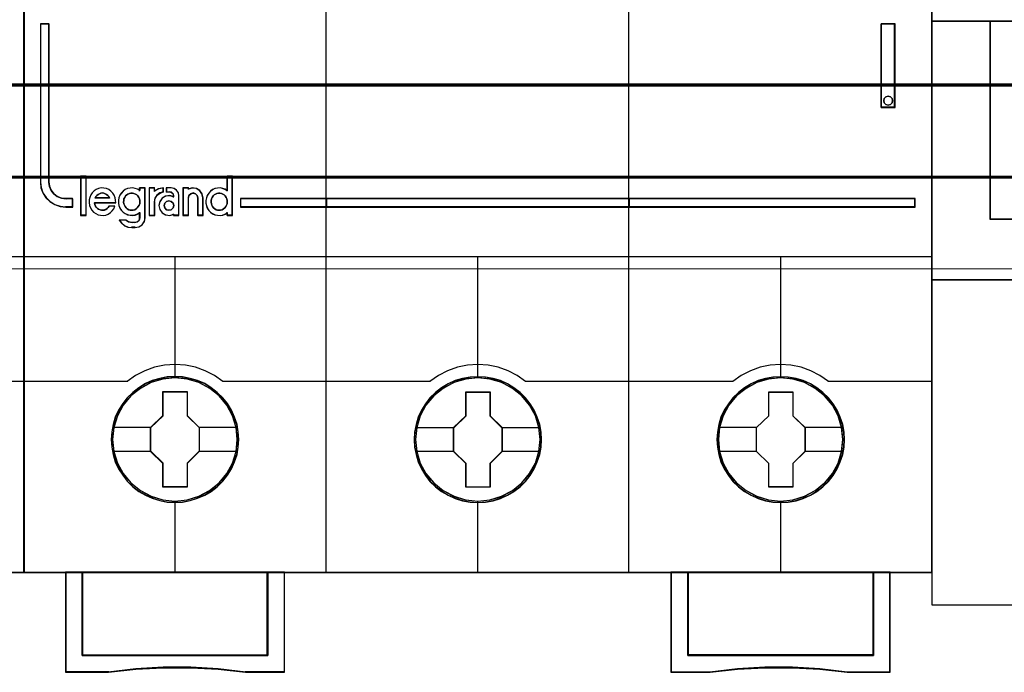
# Model space of a CAD drawing. Header units: millimetres. Extents: x -1290 to 1795, y -4192 to -1311.
# Tile 943 of 1056: x 1455.87 to 1467.57, y -2203.59 to -2195.83. Entities that reach past the tile are written whole.
import ezdxf

# ---------------------------------------------------------------- set-up
doc = ezdxf.new("R2010")
doc.units = ezdxf.units.MM
doc.layers.add('30', color=7, linetype='Continuous')
doc.layers.add('45', color=7, linetype='Continuous')
doc.layers.add('Aparatura', color=7, linetype='Continuous', lineweight=13)

# ---------------------------------------------------------------- blocks, each defined once
blk = doc.blocks.new('*U266')
at = {"layer": '30', "color": 7}
for points in [[(548.842747, -262.592791), (117.158256, -262.592791), (117.158256, -264.107699), (117.158256, -285.178689), (117.158256, -286.693597), (548.842747, -286.693597), (548.842747, -285.178689), (548.842747, -264.107699), (548.842747, -262.592791)], [(117.158256, -286.605618), (548.842747, -286.605618), (117.158256, -286.605618)], [(548.842747, -286.605618), (117.158256, -286.605618), (117.158256, -288.083464), (117.158256, -289.644962), (117.158256, -292.182397), (548.842747, -292.182397), (548.842747, -289.644962), (548.842747, -288.083464), (548.842747, -286.605618)], [(548.79978, -286.64871), (117.201224, -286.64871), (117.201224, -288.103717), (117.201224, -289.641084), (117.201224, -292.139305), (548.79978, -292.139305), (548.79978, -289.641084), (548.79978, -288.103717), (548.79978, -286.64871)], [(117.158256, -292.094418), (548.842747, -292.094418), (117.158256, -292.094418)]]:
    blk.add_lwpolyline(points, close=True, dxfattribs=at)
blk = doc.blocks.new('*U267')
at = {"layer": '45', "color": 7}
blk.add_lwpolyline([(135.643397, -233.620833), (117.63448, -233.620833), (117.63448, -315.649396), (135.643397, -315.649396), (153.641177, -315.649396), (171.650094, -315.649396), (171.650094, -233.620833), (153.641177, -233.620833), (135.643397, -233.620833)], close=True, dxfattribs=at)
at = {"layer": '45', "color": 139}
for points in [[(135.643397, -233.620833), (117.63448, -233.620833), (117.63448, -315.649396), (135.643397, -315.649396), (153.641177, -315.649396), (171.650094, -315.649396), (171.650094, -233.620833), (153.641177, -233.620833), (135.643397, -233.620833)], [(135.648766, -233.636992), (117.650593, -233.636992), (117.650593, -315.633237), (135.648766, -315.633237), (153.635808, -315.633237), (171.633981, -315.633237), (171.633981, -233.636992), (153.635808, -233.636992), (135.648766, -233.636992)]]:
    blk.add_lwpolyline(points, close=True, dxfattribs=at)
for points in [[(153.619825, -296.848864), (171.650094, -296.848864)], [(165.450231, -304.264221), (171.650094, -304.264221)]]:
    blk.add_lwpolyline(points, dxfattribs=at)
blk = doc.blocks.new('*U268')
at = {"layer": '45', "color": 7}
for points in [[(189.603511, -233.620833), (171.594594, -233.620833), (171.594594, -315.649396), (189.603511, -315.649396), (207.601291, -315.649396), (225.610208, -315.649396), (225.610208, -233.620833), (207.601291, -233.620833), (189.603511, -233.620833)], [(173.10501, -292.433659), (173.10501, -283.021828), (172.600752, -283.021828), (172.600752, -292.433659), (172.634746, -292.764479), (172.742397, -293.073245), (172.929369, -293.359956), (173.173, -293.59153), (173.456291, -293.767967), (173.779243, -293.883754), (174.124858, -293.916836), (174.527131, -293.916836), (174.527131, -293.42612), (174.124858, -293.42612), (173.858564, -293.387524), (173.609268, -293.293792), (173.405298, -293.133895), (173.240989, -292.924376), (173.144671, -292.687288), (173.10501, -292.433659)], [(173.10501, -292.433659), (173.10501, -283.021828), (172.600752, -283.021828), (172.600752, -292.433659), (172.634746, -292.764479), (172.742397, -293.073245), (172.929369, -293.359956), (173.173, -293.59153), (173.456291, -293.767967), (173.779243, -293.883754), (174.124858, -293.916836), (174.527131, -293.916836), (174.527131, -293.42612), (174.124858, -293.42612), (173.858564, -293.387524), (173.609268, -293.293792), (173.405298, -293.133895), (173.240989, -292.924376), (173.144671, -292.687288), (173.10501, -292.433659)], [(222.582784, -283.021828), (222.582784, -287.986347), (223.406329, -287.986347), (223.406329, -283.021828), (222.582784, -283.021828)], [(223.226272, -287.449615), (223.255943, -287.578535), (223.226272, -287.713314), (223.12539, -287.807074), (222.988904, -287.848094), (222.852418, -287.807074), (222.757471, -287.713314), (222.7278, -287.578535), (222.757471, -287.449615), (222.852418, -287.355855), (222.988904, -287.314835), (223.12539, -287.355855), (223.226272, -287.449615)], [(175.318451, -294.396231), (175.318451, -292.090827), (175.005145, -292.090827), (175.005145, -294.396231), (175.318451, -294.396231)], [(189.624863, -293.396145), (184.488447, -293.396145), (184.488447, -293.916836), (189.624863, -293.916836), (189.624863, -293.396145)], [(189.592637, -293.396145), (189.592637, -293.916836), (207.612164, -293.916836), (207.612164, -293.396145), (189.592637, -293.396145)], [(207.612164, -293.916836), (207.612164, -293.396145), (189.592637, -293.396145), (189.592637, -293.916836), (207.612164, -293.916836)], [(207.578148, -293.396145), (207.578148, -293.916836), (224.60226, -293.916836), (224.60226, -293.396145), (207.578148, -293.396145)], [(184.38819, -307.738486), (184.365829, -307.285721), (184.293158, -306.838478), (184.136635, -306.4078), (183.957751, -305.993687), (183.722966, -305.601659), (183.44346, -305.253803), (183.113644, -304.933555), (182.744696, -304.65748), (182.375748, -304.414533), (181.945309, -304.226801), (181.514871, -304.099807), (181.056481, -304.016984), (180.603682, -303.994898), (180.145292, -304.016984), (179.703673, -304.099807), (179.256464, -304.226801), (178.842795, -304.414533), (178.451487, -304.65748), (178.09372, -304.933555), (177.758313, -305.253803), (177.495578, -305.601659), (177.249612, -305.993687), (177.048368, -306.4078), (176.930976, -306.838478), (176.841534, -307.285721), (176.807993, -307.738486), (176.841534, -308.185728), (176.930976, -308.62745), (177.048368, -309.058128), (177.249612, -309.472242), (177.495578, -309.864269), (177.758313, -310.223168), (178.09372, -310.543416), (178.451487, -310.819491), (178.842795, -311.051395), (179.256464, -311.233605), (179.703673, -311.371643), (180.145292, -311.459987), (180.603682, -311.482073), (181.056481, -311.459987), (181.514871, -311.371643), (181.945309, -311.233605), (182.375748, -311.051395), (182.744696, -310.819491), (183.113644, -310.543416), (183.44346, -310.223168), (183.722966, -309.864269), (183.957751, -309.472242), (184.136635, -309.058128), (184.293158, -308.62745), (184.365829, -308.185728), (184.38819, -307.738486)], [(184.38819, -307.738486), (184.365829, -307.285721), (184.293158, -306.838478), (184.136635, -306.4078), (183.957751, -305.993687), (183.722966, -305.601659), (183.44346, -305.253803), (183.113644, -304.933555), (182.744696, -304.65748), (182.375748, -304.414533), (181.945309, -304.226801), (181.514871, -304.099807), (181.056481, -304.016984), (180.603682, -303.994898), (180.145292, -304.016984), (179.703673, -304.099807), (179.256464, -304.226801), (178.842795, -304.414533), (178.451487, -304.65748), (178.09372, -304.933555), (177.758313, -305.253803), (177.495578, -305.601659), (177.249612, -305.993687), (177.048368, -306.4078), (176.930976, -306.838478), (176.841534, -307.285721), (176.807993, -307.738486), (176.841534, -308.185728), (176.930976, -308.62745), (177.048368, -309.058128), (177.249612, -309.472242), (177.495578, -309.864269), (177.758313, -310.223168), (178.09372, -310.543416), (178.451487, -310.819491), (178.842795, -311.051395), (179.256464, -311.233605), (179.703673, -311.371643), (180.145292, -311.459987), (180.603682, -311.482073), (181.056481, -311.459987), (181.514871, -311.371643), (181.945309, -311.233605), (182.375748, -311.051395), (182.744696, -310.819491), (183.113644, -310.543416), (183.44346, -310.223168), (183.722966, -309.864269), (183.957751, -309.472242), (184.136635, -309.058128), (184.293158, -308.62745), (184.365829, -308.185728), (184.38819, -307.738486)], [(184.372077, -307.738486), (184.349812, -307.287676), (184.277449, -306.842363), (184.121591, -306.413544), (183.943468, -306.001218), (183.709681, -305.610883), (183.431364, -305.264529), (183.102949, -304.945663), (182.73557, -304.670779), (182.368191, -304.428881), (181.939582, -304.24196), (181.510973, -304.115513), (181.054532, -304.033048), (180.603658, -304.011057), (180.147217, -304.033048), (179.707476, -304.115513), (179.262168, -304.24196), (178.850258, -304.428881), (178.460613, -304.670779), (178.104367, -304.945663), (177.770386, -305.264529), (177.508767, -305.610883), (177.263848, -306.001218), (177.063459, -306.413544), (176.946566, -306.842363), (176.857504, -307.287676), (176.824106, -307.738486), (176.857504, -308.183798), (176.946566, -308.623612), (177.063459, -309.052432), (177.263848, -309.464758), (177.508767, -309.855093), (177.770386, -310.212443), (178.104367, -310.531308), (178.460613, -310.806192), (178.850258, -311.037095), (179.262168, -311.218518), (179.707476, -311.35596), (180.147217, -311.443923), (180.603658, -311.465914), (181.054532, -311.443923), (181.510973, -311.35596), (181.939582, -311.218518), (182.368191, -311.037095), (182.73557, -310.806192), (183.102949, -310.531308), (183.431364, -310.212443), (183.709681, -309.855093), (183.943468, -309.464758), (184.121591, -309.052432), (184.277449, -308.623612), (184.349812, -308.183798), (184.372077, -307.738486)], [(202.386233, -307.743805), (202.363872, -307.29657), (202.291198, -306.849335), (202.134671, -306.413143), (201.955782, -305.999037), (201.72099, -305.612538), (201.441476, -305.259167), (201.11165, -304.938925), (200.748282, -304.662854), (200.373733, -304.419912), (199.943282, -304.237705), (199.512831, -304.105191), (199.054428, -304.02237), (198.601615, -304.000284), (198.148803, -304.02237), (197.701581, -304.105191), (197.254359, -304.237705), (196.840678, -304.419912), (196.449359, -304.662854), (196.091581, -304.938925), (195.756164, -305.259167), (195.493421, -305.612538), (195.247449, -305.999037), (195.051789, -306.413143), (194.928803, -306.849335), (194.839359, -307.29657), (194.811408, -307.743805), (194.839359, -308.196561), (194.928803, -308.632753), (195.051789, -309.063423), (195.247449, -309.477529), (195.493421, -309.86955), (195.756164, -310.228442), (196.091581, -310.548684), (196.449359, -310.830276), (196.840678, -311.056654), (197.254359, -311.244383), (197.701581, -311.376897), (198.148803, -311.465239), (198.601615, -311.492846), (199.054428, -311.465239), (199.512831, -311.376897), (199.943282, -311.244383), (200.373733, -311.056654), (200.748282, -310.830276), (201.11165, -310.548684), (201.441476, -310.228442), (201.72099, -309.86955), (201.955782, -309.477529), (202.134671, -309.063423), (202.291198, -308.632753), (202.363872, -308.196561), (202.386233, -307.743805)], [(202.386233, -307.743805), (202.363872, -307.29657), (202.291198, -306.849335), (202.134671, -306.413143), (201.955782, -305.999037), (201.72099, -305.612538), (201.441476, -305.259167), (201.11165, -304.938925), (200.748282, -304.662854), (200.373733, -304.419912), (199.943282, -304.237705), (199.512831, -304.105191), (199.054428, -304.02237), (198.601615, -304.000284), (198.148803, -304.02237), (197.701581, -304.105191), (197.254359, -304.237705), (196.840678, -304.419912), (196.449359, -304.662854), (196.091581, -304.938925), (195.756164, -305.259167), (195.493421, -305.612538), (195.247449, -305.999037), (195.051789, -306.413143), (194.928803, -306.849335), (194.839359, -307.29657), (194.811408, -307.743805), (194.839359, -308.196561), (194.928803, -308.632753), (195.051789, -309.063423), (195.247449, -309.477529), (195.493421, -309.86955), (195.756164, -310.228442), (196.091581, -310.548684), (196.449359, -310.830276), (196.840678, -311.056654), (197.254359, -311.244383), (197.701581, -311.376897), (198.148803, -311.465239), (198.601615, -311.492846), (199.054428, -311.465239), (199.512831, -311.376897), (199.943282, -311.244383), (200.373733, -311.056654), (200.748282, -310.830276), (201.11165, -310.548684), (201.441476, -310.228442), (201.72099, -309.86955), (201.955782, -309.477529), (202.134671, -309.063423), (202.291198, -308.632753), (202.363872, -308.196561), (202.386233, -307.743805)], [(202.37012, -307.744714), (202.347854, -307.299301), (202.27549, -306.853888), (202.119628, -306.419473), (201.9415, -306.007054), (201.707707, -305.622129), (201.429383, -305.270198), (201.10096, -304.951261), (200.739137, -304.676314), (200.366182, -304.434362), (199.937562, -304.252897), (199.508942, -304.120923), (199.05249, -304.038439), (198.601604, -304.016444), (198.150718, -304.038439), (197.705398, -304.120923), (197.260078, -304.252897), (196.848158, -304.434362), (196.458503, -304.676314), (196.102248, -304.951261), (195.768258, -305.270198), (195.506633, -305.622129), (195.261707, -306.007054), (195.06688, -306.419473), (194.944417, -306.853888), (194.855353, -307.299301), (194.82752, -307.744714), (194.855353, -308.195625), (194.944417, -308.63004), (195.06688, -309.058956), (195.261707, -309.471375), (195.506633, -309.861799), (195.768258, -310.219229), (196.102248, -310.538167), (196.458503, -310.818612), (196.848158, -311.044067), (197.260078, -311.231031), (197.705398, -311.363005), (198.150718, -311.450988), (198.601604, -311.478482), (199.05249, -311.450988), (199.508942, -311.363005), (199.937562, -311.231031), (200.366182, -311.044067), (200.739137, -310.818612), (201.10096, -310.538167), (201.429383, -310.219229), (201.707707, -309.861799), (201.9415, -309.471375), (202.119628, -309.058956), (202.27549, -308.63004), (202.347854, -308.195625), (202.37012, -307.744714)], [(220.389647, -307.743872), (220.367287, -307.291108), (220.294615, -306.843865), (220.138092, -306.413187), (219.959208, -305.999073), (219.724424, -305.607045), (219.444918, -305.25919), (219.115101, -304.938942), (218.746153, -304.662866), (218.377206, -304.419919), (217.946767, -304.232188), (217.516328, -304.105193), (217.057939, -304.02237), (216.605139, -304.000284), (216.14675, -304.02237), (215.705131, -304.105193), (215.257921, -304.232188), (214.844253, -304.419919), (214.452945, -304.662866), (214.095177, -304.938942), (213.75977, -305.25919), (213.497035, -305.607045), (213.25107, -305.999073), (213.049826, -306.413187), (212.932433, -306.843865), (212.842992, -307.291108), (212.809451, -307.743872), (212.842992, -308.191115), (212.932433, -308.632836), (213.049826, -309.063514), (213.25107, -309.477628), (213.497035, -309.869656), (213.75977, -310.228554), (214.095177, -310.548802), (214.452945, -310.824878), (214.844253, -311.056782), (215.257921, -311.238992), (215.705131, -311.37703), (216.14675, -311.465374), (216.605139, -311.48746), (217.057939, -311.465374), (217.516328, -311.37703), (217.946767, -311.238992), (218.377206, -311.056782), (218.746153, -310.824878), (219.115101, -310.548802), (219.444918, -310.228554), (219.724424, -309.869656), (219.959208, -309.477628), (220.138092, -309.063514), (220.294615, -308.632836), (220.367287, -308.191115), (220.389647, -307.743872)], [(220.389647, -307.743872), (220.367287, -307.291108), (220.294615, -306.843865), (220.138092, -306.413187), (219.959208, -305.999073), (219.724424, -305.607045), (219.444918, -305.25919), (219.115101, -304.938942), (218.746153, -304.662866), (218.377206, -304.419919), (217.946767, -304.232188), (217.516328, -304.105193), (217.057939, -304.02237), (216.605139, -304.000284), (216.14675, -304.02237), (215.705131, -304.105193), (215.257921, -304.232188), (214.844253, -304.419919), (214.452945, -304.662866), (214.095177, -304.938942), (213.75977, -305.25919), (213.497035, -305.607045), (213.25107, -305.999073), (213.049826, -306.413187), (212.932433, -306.843865), (212.842992, -307.291108), (212.809451, -307.743872), (212.842992, -308.191115), (212.932433, -308.632836), (213.049826, -309.063514), (213.25107, -309.477628), (213.497035, -309.869656), (213.75977, -310.228554), (214.095177, -310.548802), (214.452945, -310.824878), (214.844253, -311.056782), (215.257921, -311.238992), (215.705131, -311.37703), (216.14675, -311.465374), (216.605139, -311.48746), (217.057939, -311.465374), (217.516328, -311.37703), (217.946767, -311.238992), (218.377206, -311.056782), (218.746153, -310.824878), (219.115101, -310.548802), (219.444918, -310.228554), (219.724424, -309.869656), (219.959208, -309.477628), (220.138092, -309.063514), (220.294615, -308.632836), (220.367287, -308.191115), (220.389647, -307.743872)], [(220.373534, -307.743872), (220.351269, -307.293062), (220.278907, -306.84775), (220.123049, -306.418931), (219.944926, -306.006604), (219.711139, -305.616269), (219.432821, -305.269915), (219.104407, -304.95105), (218.737028, -304.676165), (218.369648, -304.434267), (217.941039, -304.247346), (217.51243, -304.1209), (217.05599, -304.038434), (216.605115, -304.016444), (216.148675, -304.038434), (215.708933, -304.1209), (215.263625, -304.247346), (214.851715, -304.434267), (214.462071, -304.676165), (214.105824, -304.95105), (213.771843, -305.269915), (213.510225, -305.616269), (213.265305, -306.006604), (213.064917, -306.418931), (212.948023, -306.84775), (212.858962, -307.293062), (212.825564, -307.743872), (212.858962, -308.189184), (212.948023, -308.628999), (213.064917, -309.057818), (213.265305, -309.470144), (213.510225, -309.86048), (213.771843, -310.217829), (214.105824, -310.536695), (214.462071, -310.811579), (214.851715, -311.042481), (215.263625, -311.223905), (215.708933, -311.361347), (216.148675, -311.44931), (216.605115, -311.4713), (217.05599, -311.44931), (217.51243, -311.361347), (217.941039, -311.223905), (218.369648, -311.042481), (218.737028, -310.811579), (219.104407, -310.536695), (219.432821, -310.217829), (219.711139, -309.86048), (219.944926, -309.470144), (220.123049, -309.057818), (220.278907, -308.628999), (220.351269, -308.189184), (220.373534, -307.743872)], [(179.888618, -304.890845), (181.329564, -304.890845), (181.329564, -306.317538), (182.050038, -307.019824), (182.050038, -308.440987), (181.329564, -309.159863), (181.329564, -310.569967), (179.888618, -310.569967), (179.888618, -309.159863), (179.156887, -308.440987), (179.156887, -307.019824), (179.888618, -306.317538), (179.888618, -304.890845)], [(179.888618, -304.890845), (181.329564, -304.890845), (181.329564, -304.890845), (181.329564, -306.317538), (181.329564, -306.317538), (182.050038, -307.019824), (182.050038, -307.019824), (182.050038, -308.440987), (182.050038, -308.440987), (181.329564, -309.159863), (181.329564, -309.159863), (181.329564, -310.569967), (181.329564, -310.569967), (179.888618, -310.569967), (179.888618, -310.569967), (179.888618, -309.159863), (179.888618, -309.159863), (179.156887, -308.440987), (179.156887, -308.440987), (179.156887, -307.019824), (179.156887, -307.019824), (179.888618, -306.317538), (179.888618, -306.317538), (179.888618, -304.890845), (179.888618, -304.890845)], [(179.897033, -304.907004), (181.322821, -304.907004), (181.322821, -306.325578), (182.035715, -307.023868), (182.035715, -308.436944), (181.322821, -309.151729), (181.322821, -310.553807), (179.897033, -310.553807), (179.897033, -309.151729), (179.173, -308.436944), (179.173, -307.023868), (179.897033, -306.325578), (179.897033, -304.907004)], [(197.89229, -304.901618), (199.333236, -304.901618), (199.333236, -306.322781), (200.048081, -307.030597), (200.048081, -308.45176), (199.333236, -309.170636), (199.333236, -310.58074), (197.89229, -310.58074), (197.89229, -309.170636), (197.154931, -308.45176), (197.154931, -307.030597), (197.89229, -306.322781), (197.89229, -304.901618)], [(197.89229, -304.901618), (199.333236, -304.901618), (199.333236, -304.901618), (199.333236, -306.322781), (199.333236, -306.322781), (200.048081, -307.030597), (200.048081, -307.030597), (200.048081, -308.45176), (200.048081, -308.45176), (199.333236, -309.170636), (199.333236, -309.170636), (199.333236, -310.58074), (199.333236, -310.58074), (197.89229, -310.58074), (197.89229, -310.58074), (197.89229, -309.170636), (197.89229, -309.170636), (197.154931, -308.45176), (197.154931, -308.45176), (197.154931, -307.030597), (197.154931, -307.030597), (197.89229, -306.322781), (197.89229, -306.322781), (197.89229, -304.901618), (197.89229, -304.901618)], [(197.900646, -304.917777), (199.326434, -304.917777), (199.326434, -306.330853), (200.033758, -307.034641), (200.033758, -308.447716), (199.326434, -309.162502), (199.326434, -310.56458), (197.900646, -310.56458), (197.900646, -309.162502), (197.171044, -308.447716), (197.171044, -307.034641), (197.900646, -306.330853), (197.900646, -304.917777)], [(215.890076, -304.901618), (217.331022, -304.901618), (217.331022, -306.322817), (218.051495, -307.025121), (218.051495, -308.44632), (217.331022, -309.165214), (217.331022, -310.575353), (215.890076, -310.575353), (215.890076, -309.165214), (215.158345, -308.44632), (215.158345, -307.025121), (215.890076, -306.322817), (215.890076, -304.901618)], [(215.890076, -304.901618), (217.331022, -304.901618), (217.331022, -304.901618), (217.331022, -306.322817), (217.331022, -306.322817), (218.051495, -307.025121), (218.051495, -307.025121), (218.051495, -308.44632), (218.051495, -308.44632), (217.331022, -309.165214), (217.331022, -309.165214), (217.331022, -310.575353), (217.331022, -310.575353), (215.890076, -310.575353), (215.890076, -310.575353), (215.890076, -309.165214), (215.890076, -309.165214), (215.158345, -308.44632), (215.158345, -308.44632), (215.158345, -307.025121), (215.158345, -307.025121), (215.890076, -306.322817), (215.890076, -306.322817), (215.890076, -304.901618), (215.890076, -304.901618)], [(215.898491, -304.917777), (217.324279, -304.917777), (217.324279, -306.330881), (218.037173, -307.029185), (218.037173, -308.442288), (217.324279, -309.157087), (217.324279, -310.559194), (215.898491, -310.559194), (215.898491, -309.157087), (215.174458, -308.442288), (215.174458, -307.029185), (215.898491, -306.330881), (215.898491, -304.917777)], [(186.116024, -320.581131), (175.092276, -320.581131), (175.092276, -315.617077), (174.099246, -315.617077), (174.099246, -321.581681), (176.648766, -321.581681), (178.272203, -321.404788), (179.906797, -321.316342), (181.541392, -321.316342), (183.170407, -321.404788), (184.805001, -321.581681), (187.120212, -321.581681), (187.120212, -315.617077), (186.116024, -315.617077), (186.116024, -320.581131)], [(186.119425, -320.585186), (186.119425, -315.617077), (180.604358, -315.617077), (175.08929, -315.617077), (175.08929, -320.585186), (186.119425, -320.585186)], [(210.0828, -315.617077), (210.0828, -321.581681), (212.398329, -321.581681), (214.033148, -321.404788), (215.662387, -321.316342), (217.297206, -321.316342), (218.932025, -321.404788), (220.555685, -321.581681), (223.105556, -321.581681), (223.105556, -315.617077), (222.11239, -315.617077), (222.11239, -320.581131), (211.087126, -320.581131), (211.087126, -315.617077), (210.0828, -315.617077)], [(216.599549, -315.617077), (211.085377, -315.617077), (211.085377, -320.585186), (222.113721, -320.585186), (222.113721, -315.617077), (216.599549, -315.617077)]]:
    blk.add_lwpolyline(points, close=True, dxfattribs=at)
at = {"layer": '45', "color": 139}
for points in [[(189.603511, -233.620833), (171.594594, -233.620833), (171.594594, -315.649396), (189.603511, -315.649396), (207.601291, -315.649396), (225.610208, -315.649396), (225.610208, -233.620833), (207.601291, -233.620833), (189.603511, -233.620833)], [(189.607686, -233.636992), (171.608917, -233.636992), (171.608917, -315.633237), (189.607686, -315.633237), (207.595325, -315.633237), (225.594095, -315.633237), (225.594095, -233.636992), (207.595325, -233.636992), (189.607686, -233.636992)], [(223.255943, -287.578535), (223.226272, -287.449615), (223.12539, -287.355855), (222.988904, -287.314835), (222.852418, -287.355855), (222.757471, -287.449615), (222.7278, -287.578535), (222.757471, -287.713314), (222.852418, -287.807074), (222.988904, -287.848094), (223.12539, -287.807074), (223.226272, -287.713314), (223.255943, -287.578535)], [(178.032762, -294.105362), (178.119115, -294.099676), (178.211226, -294.071248), (178.291822, -294.020077), (178.360905, -293.968905), (178.42423, -293.889305), (178.470285, -293.80402), (178.504827, -293.713048), (178.510584, -293.616391), (178.510584, -293.519734), (178.487556, -293.423077), (178.447258, -293.337792), (178.395446, -293.252506), (178.33212, -293.189964), (178.251524, -293.138792), (178.165171, -293.098992), (178.078817, -293.081935), (177.986707, -293.081935), (177.894597, -293.098992), (177.808244, -293.138792), (177.739161, -293.189964), (177.670079, -293.252506), (177.61251, -293.337792), (177.572212, -293.423077), (177.560698, -293.519734), (177.549184, -293.616391), (177.566455, -293.713048), (177.595239, -293.80402), (177.635537, -293.889305), (177.698863, -293.968905), (177.767946, -294.020077), (177.854299, -294.071248), (177.940652, -294.099676), (178.032762, -294.105362)], [(183.230949, -294.105362), (183.317463, -294.099676), (183.403977, -294.071248), (183.490491, -294.020077), (183.559702, -293.968905), (183.623146, -293.889305), (183.669287, -293.80402), (183.703893, -293.713048), (183.70966, -293.616391), (183.70966, -293.519734), (183.68659, -293.423077), (183.646217, -293.337792), (183.594308, -293.252506), (183.530864, -293.189964), (183.450118, -293.138792), (183.363604, -293.098992), (183.271322, -293.081935), (183.184808, -293.081935), (183.092527, -293.098992), (183.006013, -293.138792), (182.931034, -293.189964), (182.86759, -293.252506), (182.809914, -293.337792), (182.775308, -293.423077), (182.74647, -293.519734), (182.74647, -293.616391), (182.763773, -293.713048), (182.786844, -293.80402), (182.832984, -293.889305), (182.896428, -293.968905), (182.965639, -294.020077), (183.052153, -294.071248), (183.138667, -294.099676), (183.230949, -294.105362)], [(180.53185, -293.8246), (180.490545, -293.67837), (180.384332, -293.578933), (180.242714, -293.537989), (180.101096, -293.578933), (179.994883, -293.67837), (179.953578, -293.8246), (179.994883, -293.964981), (180.101096, -294.070267), (180.242714, -294.105362), (180.384332, -294.070267), (180.490545, -293.964981), (180.53185, -293.8246)], [(184.304045, -307.733031), (184.231377, -307.015202), (184.024553, -306.336026), (183.683573, -305.701023), (183.225206, -305.143325), (182.660633, -304.690541), (182.017801, -304.353713), (181.319071, -304.138365), (180.597982, -304.072104), (179.876893, -304.138365), (179.189343, -304.353713), (178.546511, -304.690541), (177.981938, -305.143325), (177.523571, -305.701023), (177.182591, -306.336026), (176.964587, -307.015202), (176.897509, -307.733031), (176.964587, -308.45086), (177.182591, -309.135559), (177.523571, -309.76504), (177.981938, -310.322738), (178.546511, -310.775522), (179.189343, -311.112349), (179.876893, -311.322176), (180.597982, -311.399481), (181.319071, -311.322176), (182.017801, -311.112349), (182.660633, -310.775522), (183.225206, -310.322738), (183.683573, -309.76504), (184.024553, -309.135559), (184.231377, -308.45086), (184.304045, -307.733031)], [(184.309416, -307.738486), (184.23675, -307.020643), (184.029932, -306.335932), (183.683373, -305.700918), (183.21943, -305.148732), (182.666052, -304.695939), (182.02324, -304.353583), (181.32453, -304.143752), (180.603463, -304.07749), (179.882395, -304.143752), (179.183686, -304.353583), (178.546463, -304.695939), (177.987495, -305.148732), (177.517963, -305.700918), (177.176993, -306.335932), (176.970175, -307.020643), (176.897509, -307.738486), (176.970175, -308.450806), (177.176993, -309.141039), (177.517963, -309.770531), (177.987495, -310.322718), (178.546463, -310.77551), (179.183686, -311.117866), (179.882395, -311.327697), (180.603463, -311.399481), (181.32453, -311.327697), (182.02324, -311.117866), (182.666052, -310.77551), (183.21943, -310.322718), (183.683373, -309.770531), (184.029932, -309.141039), (184.23675, -308.450806), (184.309416, -307.738486)], [(202.307459, -307.733031), (202.229204, -307.015202), (202.022386, -306.336026), (201.681416, -305.701023), (201.223063, -305.143325), (200.658506, -304.690541), (200.015693, -304.353713), (199.322574, -304.138365), (198.595916, -304.072104), (197.874848, -304.138365), (197.187318, -304.353713), (196.544506, -304.690541), (195.979949, -305.143325), (195.521596, -305.701023), (195.180626, -306.336026), (194.968218, -307.015202), (194.895552, -307.733031), (194.968218, -308.45086), (195.180626, -309.135559), (195.521596, -309.76504), (195.979949, -310.322738), (196.544506, -310.775522), (197.187318, -311.112349), (197.874848, -311.322176), (198.595916, -311.399481), (199.322574, -311.322176), (200.015693, -311.112349), (200.658506, -310.775522), (201.223063, -310.322738), (201.681416, -309.76504), (202.022386, -309.135559), (202.229204, -308.45086), (202.307459, -307.733031)], [(202.307459, -307.738486), (202.234793, -307.020643), (202.027976, -306.335932), (201.681416, -305.700918), (201.217473, -305.148732), (200.664095, -304.695939), (200.021283, -304.353583), (199.322574, -304.143752), (198.601506, -304.07749), (197.880438, -304.143752), (197.181729, -304.353583), (196.544506, -304.695939), (195.985539, -305.148732), (195.521596, -305.700918), (195.175036, -306.335932), (194.968218, -307.020643), (194.895552, -307.738486), (194.968218, -308.450806), (195.175036, -309.141039), (195.521596, -309.770531), (195.985539, -310.322718), (196.544506, -310.77551), (197.181729, -311.117866), (197.880438, -311.327697), (198.601506, -311.399481), (199.322574, -311.327697), (200.021283, -311.117866), (200.664095, -310.77551), (201.217473, -310.322718), (201.681416, -309.770531), (202.027976, -309.141039), (202.234793, -308.450806), (202.307459, -307.738486)], [(220.305502, -307.738486), (220.232837, -307.020643), (220.026019, -306.335932), (219.685049, -305.700918), (219.215516, -305.148732), (218.662139, -304.695939), (218.019326, -304.353583), (217.320617, -304.143752), (216.599549, -304.07749), (215.878481, -304.143752), (215.179772, -304.353583), (214.542549, -304.695939), (213.983582, -305.148732), (213.519639, -305.700918), (213.173079, -306.335932), (212.966261, -307.020643), (212.893596, -307.738486), (212.966261, -308.450806), (213.173079, -309.141039), (213.519639, -309.770531), (213.983582, -310.322718), (214.542549, -310.77551), (215.179772, -311.117866), (215.878481, -311.327697), (216.599549, -311.399481), (217.320617, -311.327697), (218.019326, -311.117866), (218.662139, -310.77551), (219.215516, -310.322718), (219.685049, -309.770531), (220.026019, -309.141039), (220.232837, -308.450806), (220.305502, -307.738486)], [(220.305502, -307.733031), (220.227245, -307.015202), (220.020421, -306.336026), (219.679441, -305.701023), (219.221074, -305.143325), (218.6565, -304.690541), (218.013669, -304.353713), (217.320529, -304.138365), (216.59944, -304.072104), (215.872761, -304.138365), (215.185211, -304.353713), (214.542379, -304.690541), (213.977805, -305.143325), (213.519439, -305.701023), (213.178459, -306.336026), (212.966045, -307.015202), (212.898967, -307.733031), (212.966045, -308.45086), (213.178459, -309.135559), (213.519439, -309.76504), (213.977805, -310.322738), (214.542379, -310.775522), (215.185211, -311.112349), (215.872761, -311.322176), (216.59944, -311.399481), (217.320529, -311.322176), (218.013669, -311.112349), (218.6565, -310.775522), (219.221074, -310.322738), (219.679441, -309.76504), (220.020421, -309.135559), (220.227245, -308.45086), (220.305502, -307.733031)]]:
    blk.add_lwpolyline(points, close=True, dxfattribs=at)
for points in [[(189.592637, -315.649396), (189.592637, -269.909396)], [(207.578148, -315.649396), (207.578148, -269.909396)], [(172.600752, -283.021828), (172.600752, -292.439151)], [(172.600752, -283.021828), (173.128895, -283.021828)], [(173.096669, -283.021828), (173.096669, -292.439151)], [(222.582784, -287.986347), (222.582784, -283.021828)], [(222.582784, -283.021828), (223.406329, -283.021828)], [(223.372313, -287.986347), (223.372313, -283.021828)], [(222.582784, -287.952232), (223.406329, -287.952232)], [(172.600752, -292.406833), (172.634894, -292.743636), (172.743012, -293.057986), (172.930795, -293.349883), (173.175483, -293.585646), (173.460003, -293.765274), (173.784357, -293.883156), (174.131471, -293.916836)], [(173.096669, -292.406833), (173.136911, -292.667916), (173.234643, -292.911973), (173.401361, -293.12765), (173.608321, -293.292246), (173.861273, -293.388734), (174.131471, -293.428464)], [(174.989033, -292.076463), (174.989033, -294.41239)], [(174.989033, -292.076463), (175.332773, -292.076463)], [(175.300548, -292.076463), (175.300548, -294.41239)], [(183.675644, -292.076463), (183.675644, -292.967024)], [(183.675644, -292.076463), (184.015804, -292.076463)], [(183.981788, -292.076463), (183.981788, -294.41239)], [(177.081912, -293.666651), (177.070541, -293.509653), (177.047799, -293.358262), (176.98526, -293.206872), (176.905665, -293.077909), (176.797643, -292.960161), (176.666879, -292.870448), (176.524745, -292.80877), (176.37124, -292.780735), (176.217735, -292.769521), (176.064229, -292.803163), (175.92778, -292.864841), (175.797017, -292.948947), (175.688995, -293.061088), (175.592343, -293.19005), (175.53549, -293.341441), (175.501377, -293.492832), (175.495692, -293.64983), (175.524119, -293.812434), (175.580973, -293.963825), (175.666253, -294.092788), (175.762905, -294.216143), (175.893668, -294.305856), (176.035803, -294.373141), (176.177937, -294.401176), (176.331442, -294.41239), (176.484947, -294.389962), (176.632767, -294.328284), (176.763531, -294.244178), (176.877238, -294.137644), (176.97389, -294.008682), (177.036429, -293.862898)], [(176.718478, -293.37819), (176.672242, -293.292007), (176.608668, -293.218136), (176.539314, -293.156576), (176.458401, -293.11964), (176.371709, -293.082705), (176.285017, -293.076549), (176.198325, -293.082705), (176.111633, -293.11964), (176.036499, -293.156576), (175.967146, -293.218136), (175.903572, -293.292007), (175.857336, -293.37819)], [(178.510584, -292.937733), (178.384971, -292.853627), (178.23652, -292.803163), (178.082359, -292.769521), (177.939618, -292.780735), (177.785457, -292.80877), (177.642716, -292.876055), (177.522813, -292.971375), (177.41433, -293.083516), (177.328685, -293.212479), (177.271588, -293.358262), (177.24304, -293.51526), (177.24304, -293.672258), (177.271588, -293.829256), (177.328685, -293.969432), (177.41433, -294.109609), (177.522813, -294.22175), (177.642716, -294.305856), (177.785457, -294.373141), (177.939618, -294.401176), (178.082359, -294.41239), (178.23652, -294.389962), (178.384971, -294.333891), (178.510584, -294.249785)], [(178.478358, -292.769521), (178.478358, -292.967024)], [(178.478358, -292.769521), (178.82926, -292.769521)], [(178.795244, -292.769521), (178.795244, -294.566802)], [(179.062001, -292.769521), (179.062001, -294.41239)], [(179.062001, -292.769521), (179.407532, -292.769521)], [(179.919562, -292.769521), (179.628733, -292.828098), (179.373516, -292.977797)], [(179.373516, -292.769521), (179.373516, -292.977797)], [(179.919562, -292.999343), (179.711827, -293.074924), (179.527833, -293.208645), (179.415063, -293.394692), (179.373516, -293.609808)], [(179.885546, -292.769521), (179.885546, -293.031662)], [(180.08069, -292.769521), (180.08069, -293.031662)], [(180.381463, -292.769521), (180.08069, -292.769521)], [(180.08069, -292.999343), (180.297319, -292.999343)], [(180.53185, -293.263279), (180.493742, -293.131311), (180.398471, -293.037048), (180.265093, -292.999343)], [(180.837994, -293.263279), (180.808083, -293.075181), (180.694419, -292.916473), (180.532898, -292.810667), (180.347447, -292.769521)], [(181.077896, -292.769521), (181.077896, -294.41239)], [(181.077896, -292.769521), (181.427008, -292.769521)], [(182.279198, -293.37819), (182.221393, -293.134722), (182.082661, -292.937629), (181.868783, -292.804302), (181.626002, -292.769521), (181.394782, -292.84488)], [(181.394782, -292.769521), (181.394782, -292.873659)], [(181.967683, -293.37819), (181.92634, -293.224292), (181.825934, -293.11964), (181.684186, -293.076549), (181.536531, -293.11964), (181.424313, -293.224292), (181.394782, -293.37819)], [(183.70966, -292.937733), (183.578153, -292.853627), (183.440927, -292.803163), (183.286549, -292.769521), (183.137888, -292.780735), (182.98351, -292.80877), (182.840567, -292.876055), (182.720495, -292.971375), (182.611858, -293.083516), (182.526092, -293.212479), (182.468915, -293.358262), (182.440326, -293.51526), (182.440326, -293.672258), (182.468915, -293.829256), (182.526092, -293.969432), (182.611858, -294.109609), (182.720495, -294.22175), (182.840567, -294.305856), (182.98351, -294.373141), (183.137888, -294.401176), (183.286549, -294.41239), (183.440927, -294.389962), (183.578153, -294.333891), (183.70966, -294.249785)], [(174.099246, -293.396145), (174.527131, -293.396145)], [(174.493115, -293.396145), (174.493115, -293.916836)], [(175.812578, -293.649309), (177.081912, -293.649309)], [(175.812578, -293.649309), (175.8357, -293.755919), (175.870383, -293.84476), (175.922407, -293.921756), (175.991773, -293.992829), (176.061139, -294.040212), (176.147847, -294.081671), (176.234554, -294.105362), (176.321262, -294.105362), (176.413749, -294.093517), (176.500457, -294.05798), (176.569823, -294.004675), (176.639189, -293.939524), (176.696994, -293.856606)], [(175.857336, -293.345872), (176.718478, -293.345872)], [(179.062001, -294.41239), (179.407532, -294.41239), (179.407532, -293.577489)], [(180.53185, -293.304447), (180.29485, -293.230961), (180.052069, -293.264877), (179.843971, -293.383585), (179.693678, -293.587085), (179.647434, -293.824502), (179.693678, -294.061918), (179.843971, -294.259765), (180.052069, -294.378474), (180.29485, -294.41239), (180.53185, -294.344557)], [(180.497834, -293.230961), (180.497834, -293.335099)], [(180.803978, -293.230961), (180.803978, -294.41239)], [(181.394782, -293.345872), (181.394782, -294.41239)], [(181.933667, -293.345872), (181.933667, -294.41239)], [(182.245182, -293.345872), (182.245182, -294.41239)], [(184.488447, -293.396145), (224.60226, -293.396145)], [(184.488447, -293.396145), (184.488447, -293.916836)], [(224.570034, -293.916836), (224.570034, -293.396145)], [(174.099246, -293.884517), (174.527131, -293.884517)], [(176.664768, -293.841426), (177.037154, -293.841426)], [(178.478358, -294.220273), (178.478358, -294.566802)], [(180.497834, -294.313638), (180.497834, -294.41239)], [(183.675644, -294.220273), (183.675644, -294.41239)], [(184.488447, -293.884517), (224.60226, -293.884517)], [(174.989033, -294.380071), (175.332773, -294.380071)], [(177.287798, -294.67094), (177.421388, -294.860034), (177.601445, -295.013673), (177.816351, -295.10822), (178.048682, -295.137766)], [(177.287798, -294.67094), (177.704941, -294.67094)], [(177.670925, -294.67094), (177.841525, -294.787946), (178.048682, -294.836125)], [(178.016456, -294.803806), (178.238456, -294.803806)], [(178.20623, -295.137766), (178.447213, -295.09136), (178.647053, -294.969543), (178.782239, -294.760714), (178.82926, -294.534483)], [(178.20623, -294.836125), (178.361512, -294.793033), (178.473316, -294.688382), (178.510584, -294.534483)], [(180.497834, -294.380071), (180.837994, -294.380071)], [(181.077896, -294.380071), (181.427008, -294.380071)], [(181.933667, -294.380071), (182.279198, -294.380071)], [(183.675644, -294.380071), (184.015804, -294.380071)], [(178.238456, -295.105448), (178.016456, -295.105448)], [(171.594594, -296.848864), (189.624863, -296.848864)], [(180.58735, -296.848864), (180.58735, -304.093649)], [(189.592637, -296.848864), (207.612164, -296.848864)], [(198.585393, -296.848864), (198.585393, -304.093649)], [(207.578148, -296.848864), (225.610208, -296.848864)], [(216.583436, -296.848864), (216.583436, -304.093649)], [(183.453645, -304.296539), (182.944224, -303.933293), (182.401214, -303.649506), (181.824616, -303.439504), (181.220028, -303.320314), (180.604244, -303.274908), (179.98846, -303.320314), (179.38947, -303.439504), (178.807274, -303.649506), (178.264265, -303.933293), (177.760441, -304.296539)], [(201.446317, -304.296539), (200.942474, -303.933293), (200.399443, -303.649506), (199.817224, -303.439504), (199.21821, -303.320314), (198.602401, -303.274908), (197.986592, -303.320314), (197.387578, -303.439504), (196.805359, -303.649506), (196.262328, -303.933293), (195.758485, -304.296539)], [(219.44257, -304.296539), (218.938905, -303.933293), (218.39047, -303.649506), (217.814054, -303.439504), (217.215252, -303.320314), (216.599662, -303.274908), (215.984071, -303.320314), (215.379673, -303.439504), (214.803257, -303.649506), (214.260418, -303.933293), (213.751157, -304.296539)], [(171.594594, -304.264221), (177.792667, -304.264221)], [(183.419629, -304.264221), (189.624863, -304.264221)], [(189.592637, -304.264221), (195.79071, -304.264221)], [(201.412301, -304.264221), (207.612164, -304.264221)], [(207.578148, -304.264221), (213.783383, -304.264221)], [(219.410345, -304.264221), (225.610208, -304.264221)], [(180.58735, -311.377935), (180.58735, -315.649396)], [(198.585393, -311.377935), (198.585393, -315.649396)], [(216.583436, -311.377935), (216.583436, -315.649396)], [(174.099246, -315.617077), (174.099246, -321.581681)], [(180.621366, -315.617077), (174.099246, -315.617077)], [(175.08929, -315.617077), (175.08929, -320.585186)], [(186.085409, -320.585186), (186.085409, -315.617077)], [(187.087986, -315.617077), (187.087986, -321.581681)], [(210.0828, -315.617077), (210.0828, -321.581681)], [(211.085377, -320.585186), (211.085377, -315.617077)], [(222.081496, -315.617077), (222.081496, -320.585186)], [(223.07154, -315.617077), (223.07154, -321.581681)], [(175.08929, -320.552868), (186.119425, -320.552868)], [(222.113721, -320.552868), (211.085377, -320.552868)], [(184.810704, -321.581681), (183.17351, -321.384177), (181.541903, -321.285426), (179.904708, -321.285426), (178.267513, -321.384177), (176.641494, -321.581681)], [(220.561518, -321.581681), (218.935498, -321.384177), (217.298304, -321.285426), (215.661109, -321.285426), (214.029502, -321.384177), (212.392307, -321.581681)], [(176.67551, -321.547567), (174.099246, -321.547567)], [(187.120212, -321.547567), (184.778479, -321.547567)], [(210.0828, -321.547567), (212.426323, -321.547567)], [(220.529292, -321.547567), (223.105556, -321.547567)]]:
    blk.add_lwpolyline(points, dxfattribs=at)
at = {"layer": '45', "color": 59}
blk.add_lwpolyline([(189.592637, -315.649396), (189.592637, -269.909396)], dxfattribs=at)
for points in [[(173.10501, -292.433659), (173.10501, -283.021828), (172.600752, -283.021828), (172.600752, -292.433659), (172.634746, -292.764479), (172.742397, -293.073245), (172.929369, -293.359956), (173.173, -293.59153), (173.456291, -293.767967), (173.779243, -293.883754), (174.124858, -293.916836), (174.527131, -293.916836), (174.527131, -293.42612), (174.124858, -293.42612), (173.858564, -293.387524), (173.609268, -293.293792), (173.405298, -293.133895), (173.240989, -292.924376), (173.144671, -292.687288), (173.10501, -292.433659)], [(173.10501, -292.433659), (173.10501, -283.021828), (172.600752, -283.021828), (172.600752, -292.433659), (172.634746, -292.764479), (172.742397, -293.073245), (172.929369, -293.359956), (173.173, -293.59153), (173.456291, -293.767967), (173.779243, -293.883754), (174.124858, -293.916836), (174.527131, -293.916836), (174.527131, -293.42612), (174.124858, -293.42612), (173.858564, -293.387524), (173.609268, -293.293792), (173.405298, -293.133895), (173.240989, -292.924376), (173.144671, -292.687288), (173.10501, -292.433659)], [(173.112687, -292.423451), (173.112687, -283.037988), (172.616864, -283.037988), (172.616864, -292.423451), (172.650291, -292.753344), (172.75614, -293.061244), (172.939985, -293.347152), (173.17954, -293.578077), (173.458092, -293.75402), (173.775641, -293.869483), (174.115474, -293.902472), (174.511018, -293.902472), (174.511018, -293.413131), (174.115474, -293.413131), (173.853636, -293.374643), (173.60851, -293.281173), (173.407952, -293.121725), (173.246392, -292.912792), (173.151684, -292.676369), (173.112687, -292.423451)], [(173.112687, -292.423451), (173.112687, -283.037988), (172.616864, -283.037988), (172.616864, -292.423451), (172.650291, -292.753344), (172.75614, -293.061244), (172.939985, -293.347152), (173.17954, -293.578077), (173.458092, -293.75402), (173.775641, -293.869483), (174.115474, -293.902472), (174.511018, -293.902472), (174.511018, -293.413131), (174.115474, -293.413131), (173.853636, -293.374643), (173.60851, -293.281173), (173.407952, -293.121725), (173.246392, -292.912792), (173.151684, -292.676369), (173.112687, -292.423451)], [(222.582784, -283.021828), (222.582784, -287.986347), (223.406329, -287.986347), (223.406329, -283.021828), (222.582784, -283.021828)], [(223.226272, -287.449615), (223.255943, -287.578535), (223.226272, -287.713314), (223.12539, -287.807074), (222.988904, -287.848094), (222.852418, -287.807074), (222.757471, -287.713314), (222.7278, -287.578535), (222.757471, -287.449615), (222.852418, -287.355855), (222.988904, -287.314835), (223.12539, -287.355855), (223.226272, -287.449615)], [(175.332773, -294.41239), (175.332773, -292.076463), (174.989033, -292.076463), (174.989033, -294.41239), (175.332773, -294.41239)], [(182.440326, -293.520389), (182.440326, -293.67649), (182.468765, -293.83259), (182.525641, -293.971965), (182.610956, -294.11134), (182.719021, -294.22284), (182.838462, -294.306465), (182.980653, -294.373365), (183.134219, -294.40124), (183.282098, -294.41239), (183.435664, -294.39009), (183.572168, -294.33434), (183.702984, -294.250715), (183.702984, -294.41239), (184.015804, -294.41239), (184.015804, -292.076463), (183.702984, -292.076463), (183.702984, -292.946164), (183.572168, -292.862539), (183.435664, -292.812364), (183.282098, -292.778914), (183.134219, -292.790064), (182.980653, -292.817939), (182.838462, -292.884839), (182.719021, -292.979614), (182.610956, -293.091114), (182.525641, -293.219339), (182.468765, -293.364289), (182.440326, -293.520389)], [(175.501377, -293.492832), (175.495692, -293.64983), (175.524119, -293.812434), (175.580973, -293.963825), (175.666253, -294.092788), (175.762905, -294.216143), (175.893668, -294.305856), (176.035803, -294.373141), (176.177937, -294.401176), (176.331442, -294.41239), (176.484947, -294.389962), (176.632767, -294.328284), (176.763531, -294.244178), (176.877238, -294.137644), (176.97389, -294.008682), (177.036429, -293.862898), (176.689621, -293.862898), (176.632767, -293.941397), (176.564542, -294.003075), (176.496318, -294.053538), (176.411037, -294.08718), (176.320071, -294.098395), (176.234791, -294.098395), (176.14951, -294.075966), (176.064229, -294.036717), (175.996005, -293.99186), (175.92778, -293.924576), (175.876612, -293.851684), (175.8425, -293.767578), (175.819758, -293.666651), (177.081912, -293.666651), (177.070541, -293.509653), (177.047799, -293.358262), (176.98526, -293.206872), (176.905665, -293.077909), (176.797643, -292.960161), (176.666879, -292.870448), (176.524745, -292.80877), (176.37124, -292.780735), (176.217735, -292.769521), (176.064229, -292.803163), (175.92778, -292.864841), (175.797017, -292.948947), (175.688995, -293.061088), (175.592343, -293.19005), (175.53549, -293.341441), (175.501377, -293.492832)], [(176.718478, -293.37819), (175.857336, -293.37819), (175.903572, -293.292007), (175.967146, -293.218136), (176.036499, -293.156576), (176.111633, -293.11964), (176.198325, -293.082705), (176.285017, -293.076549), (176.371709, -293.082705), (176.458401, -293.11964), (176.539314, -293.156576), (176.608668, -293.218136), (176.672242, -293.292007), (176.718478, -293.37819)], [(176.718478, -293.37819), (175.857336, -293.37819), (175.903572, -293.292007), (175.967146, -293.218136), (176.036499, -293.156576), (176.111633, -293.11964), (176.198325, -293.082705), (176.285017, -293.076549), (176.371709, -293.082705), (176.458401, -293.11964), (176.539314, -293.156576), (176.608668, -293.218136), (176.672242, -293.292007), (176.718478, -293.37819)], [(177.24304, -293.666668), (177.271467, -293.822693), (177.328321, -293.962002), (177.413601, -294.101311), (177.521623, -294.212757), (177.641016, -294.296343), (177.783151, -294.363211), (177.936656, -294.391072), (178.07879, -294.402217), (178.232295, -294.379928), (178.380115, -294.324204), (178.505193, -294.240619), (178.505193, -294.558243), (178.471081, -294.697551), (178.368744, -294.792281), (178.22661, -294.831288), (178.033307, -294.831288), (177.840004, -294.792281), (177.680814, -294.697551), (177.288523, -294.697551), (177.419287, -294.875866), (177.595533, -295.020747), (177.805892, -295.109905), (178.033307, -295.137766), (178.22661, -295.137766), (178.45971, -295.093188), (178.653013, -294.976168), (178.783777, -294.775564), (178.82926, -294.558243), (178.82926, -292.769521), (178.505193, -292.769521), (178.505193, -292.936691), (178.380115, -292.853106), (178.232295, -292.802955), (178.07879, -292.769521), (177.936656, -292.780665), (177.783151, -292.808527), (177.641016, -292.875395), (177.521623, -292.970125), (177.413601, -293.081572), (177.328321, -293.209736), (177.271467, -293.354617), (177.24304, -293.510642), (177.24304, -293.666668)], [(178.251524, -293.138792), (178.33212, -293.189964), (178.395446, -293.252506), (178.447258, -293.337792), (178.487556, -293.423077), (178.510584, -293.519734), (178.510584, -293.616391), (178.504827, -293.713048), (178.470285, -293.80402), (178.42423, -293.889305), (178.360905, -293.968905), (178.291822, -294.020077), (178.211226, -294.071248), (178.119115, -294.099676), (178.032762, -294.105362), (177.940652, -294.099676), (177.854299, -294.071248), (177.767946, -294.020077), (177.698863, -293.968905), (177.635537, -293.889305), (177.595239, -293.80402), (177.566455, -293.713048), (177.549184, -293.616391), (177.560698, -293.519734), (177.572212, -293.423077), (177.61251, -293.337792), (177.670079, -293.252506), (177.739161, -293.189964), (177.808244, -293.138792), (177.894597, -293.098992), (177.986707, -293.081935), (178.078817, -293.081935), (178.165171, -293.098992), (178.251524, -293.138792)], [(177.595239, -293.80402), (177.566455, -293.713048), (177.549184, -293.616391), (177.560698, -293.519734), (177.572212, -293.423077), (177.61251, -293.337792), (177.670079, -293.252506), (177.739161, -293.189964), (177.808244, -293.138792), (177.894597, -293.098992), (177.986707, -293.081935), (178.078817, -293.081935), (178.165171, -293.098992), (178.251524, -293.138792), (178.33212, -293.189964), (178.395446, -293.252506), (178.447258, -293.337792), (178.487556, -293.423077), (178.510584, -293.519734), (178.510584, -293.616391), (178.504827, -293.713048), (178.470285, -293.80402), (178.42423, -293.889305), (178.360905, -293.968905), (178.291822, -294.020077), (178.211226, -294.071248), (178.119115, -294.099676), (178.032762, -294.105362), (177.940652, -294.099676), (177.854299, -294.071248), (177.767946, -294.020077), (177.698863, -293.968905), (177.635537, -293.889305), (177.595239, -293.80402)], [(179.062001, -292.769521), (179.062001, -294.41239), (179.386483, -294.41239), (179.386483, -293.593759), (179.427044, -293.386298), (179.537136, -293.206872), (179.71676, -293.077909), (179.919562, -293.005017), (179.919562, -292.769521), (179.63564, -292.819984), (179.386483, -292.948947), (179.386483, -292.769521), (179.062001, -292.769521)], [(179.078114, -292.783885), (179.078114, -294.396231), (179.390403, -294.396231), (179.390403, -293.592809), (179.429439, -293.389202), (179.535394, -293.21311), (179.708268, -293.086543), (179.903449, -293.015006), (179.903449, -292.783885), (179.630196, -292.833411), (179.390403, -292.959977), (179.390403, -292.783885), (179.078114, -292.783885)], [(179.693225, -293.593759), (179.647434, -293.829256), (179.693225, -294.064752), (179.842045, -294.260999), (180.048103, -294.378748), (180.288505, -294.41239), (180.523182, -294.345105), (180.523182, -294.41239), (180.837994, -294.41239), (180.837994, -293.240514), (180.809375, -293.061088), (180.700622, -292.909697), (180.546078, -292.80877), (180.368639, -292.769521), (180.093894, -292.769521), (180.093894, -293.005017), (180.282781, -293.005017), (180.402982, -293.03866), (180.488839, -293.122766), (180.523182, -293.240514), (180.523182, -293.313406), (180.288505, -293.240514), (180.048103, -293.274156), (179.842045, -293.391905), (179.693225, -293.593759)], [(181.077896, -292.769521), (181.077896, -294.41239), (181.403964, -294.41239), (181.403964, -293.358262), (181.432566, -293.218086), (181.541255, -293.122766), (181.684268, -293.083516), (181.821559, -293.122766), (181.918807, -293.218086), (181.958851, -293.358262), (181.958851, -294.41239), (182.279198, -294.41239), (182.279198, -293.358262), (182.221993, -293.122766), (182.084701, -292.932125), (181.873044, -292.803163), (181.632783, -292.769521), (181.403964, -292.842412), (181.403964, -292.769521), (181.077896, -292.769521)], [(181.092219, -292.783885), (181.092219, -294.396231), (181.410025, -294.396231), (181.410025, -293.361688), (181.437903, -293.224116), (181.543839, -293.130566), (181.683227, -293.092046), (181.817041, -293.130566), (181.911825, -293.224116), (181.950854, -293.361688), (181.950854, -294.396231), (182.263085, -294.396231), (182.263085, -293.361688), (182.20733, -293.130566), (182.073516, -292.943468), (181.867221, -292.816902), (181.633047, -292.783885), (181.410025, -292.855422), (181.410025, -292.783885), (181.092219, -292.783885)], [(182.775308, -293.423077), (182.809914, -293.337792), (182.86759, -293.252506), (182.931034, -293.189964), (183.006013, -293.138792), (183.092527, -293.098992), (183.184808, -293.081935), (183.271322, -293.081935), (183.363604, -293.098992), (183.450118, -293.138792), (183.530864, -293.189964), (183.594308, -293.252506), (183.646217, -293.337792), (183.68659, -293.423077), (183.70966, -293.519734), (183.70966, -293.616391), (183.703893, -293.713048), (183.669287, -293.80402), (183.623146, -293.889305), (183.559702, -293.968905), (183.490491, -294.020077), (183.403977, -294.071248), (183.317463, -294.099676), (183.230949, -294.105362), (183.138667, -294.099676), (183.052153, -294.071248), (182.965639, -294.020077), (182.896428, -293.968905), (182.832984, -293.889305), (182.786844, -293.80402), (182.763773, -293.713048), (182.74647, -293.616391), (182.74647, -293.519734), (182.775308, -293.423077)], [(182.775308, -293.423077), (182.809914, -293.337792), (182.86759, -293.252506), (182.931034, -293.189964), (183.006013, -293.138792), (183.092527, -293.098992), (183.184808, -293.081935), (183.271322, -293.081935), (183.363604, -293.098992), (183.450118, -293.138792), (183.530864, -293.189964), (183.594308, -293.252506), (183.646217, -293.337792), (183.68659, -293.423077), (183.70966, -293.519734), (183.70966, -293.616391), (183.703893, -293.713048), (183.669287, -293.80402), (183.623146, -293.889305), (183.559702, -293.968905), (183.490491, -294.020077), (183.403977, -294.071248), (183.317463, -294.099676), (183.230949, -294.105362), (183.138667, -294.099676), (183.052153, -294.071248), (182.965639, -294.020077), (182.896428, -293.968905), (182.832984, -293.889305), (182.786844, -293.80402), (182.763773, -293.713048), (182.74647, -293.616391), (182.74647, -293.519734), (182.775308, -293.423077)], [(180.490545, -293.67837), (180.53185, -293.8246), (180.490545, -293.964981), (180.384332, -294.070267), (180.242714, -294.105362), (180.101096, -294.070267), (179.994883, -293.964981), (179.953578, -293.8246), (179.994883, -293.67837), (180.101096, -293.578933), (180.242714, -293.537989), (180.384332, -293.578933), (180.490545, -293.67837)], [(179.953578, -293.8246), (179.994883, -293.67837), (180.101096, -293.578933), (180.242714, -293.537989), (180.384332, -293.578933), (180.490545, -293.67837), (180.53185, -293.8246), (180.490545, -293.964981), (180.384332, -294.070267), (180.242714, -294.105362), (180.101096, -294.070267), (179.994883, -293.964981), (179.953578, -293.8246)], [(189.60875, -293.410509), (184.50456, -293.410509), (184.50456, -293.902472), (189.60875, -293.902472), (189.60875, -293.410509)], [(189.592637, -293.396145), (189.592637, -293.916836), (207.612164, -293.916836), (207.612164, -293.396145), (189.592637, -293.396145)], [(207.594261, -293.410509), (207.594261, -293.902472), (224.586147, -293.902472), (224.586147, -293.410509), (207.594261, -293.410509)], [(186.116024, -320.581131), (175.092276, -320.581131), (175.092276, -315.617077), (174.099246, -315.617077), (174.099246, -321.581681), (176.648766, -321.581681), (178.272203, -321.404788), (179.906797, -321.316342), (181.541392, -321.316342), (183.170407, -321.404788), (184.805001, -321.581681), (187.120212, -321.581681), (187.120212, -315.617077), (186.116024, -315.617077), (186.116024, -320.581131)], [(186.102258, -320.570092), (175.104277, -320.570092), (175.104277, -315.631441), (174.113568, -315.631441), (174.113568, -321.565522), (176.65713, -321.565522), (178.276772, -321.389534), (179.907545, -321.30154), (181.538319, -321.30154), (183.163526, -321.389534), (184.7943, -321.565522), (187.104099, -321.565522), (187.104099, -315.631441), (186.102258, -315.631441), (186.102258, -320.570092)], [(186.119425, -320.585186), (186.119425, -315.617077), (180.604358, -315.617077), (175.08929, -315.617077), (175.08929, -320.585186), (186.119425, -320.585186)], [(186.103312, -320.570822), (186.103312, -315.631441), (180.604358, -315.631441), (175.105403, -315.631441), (175.105403, -320.570822), (186.103312, -320.570822)], [(210.0828, -315.617077), (210.0828, -321.581681), (212.398329, -321.581681), (214.033148, -321.404788), (215.662387, -321.316342), (217.297206, -321.316342), (218.932025, -321.404788), (220.555685, -321.581681), (223.105556, -321.581681), (223.105556, -315.617077), (222.11239, -315.617077), (222.11239, -320.581131), (211.087126, -320.581131), (211.087126, -315.617077), (210.0828, -315.617077)], [(210.098913, -315.631441), (210.098913, -321.565522), (212.408712, -321.565522), (214.039485, -321.389534), (215.664693, -321.30154), (217.295466, -321.30154), (218.92624, -321.389534), (220.545882, -321.565522), (223.089443, -321.565522), (223.089443, -315.631441), (222.098734, -315.631441), (222.098734, -320.570092), (211.100753, -320.570092), (211.100753, -315.631441), (210.098913, -315.631441)], [(216.599549, -315.617077), (211.085377, -315.617077), (211.085377, -320.585186), (222.113721, -320.585186), (222.113721, -315.617077), (216.599549, -315.617077)], [(216.599549, -315.631441), (211.099699, -315.631441), (211.099699, -320.570822), (222.099399, -320.570822), (222.099399, -315.631441), (216.599549, -315.631441)]]:
    blk.add_lwpolyline(points, close=True, dxfattribs=at)
at = {"layer": '45', "color": 1}
for points in [[(173.10501, -292.433659), (173.10501, -283.021828), (172.600752, -283.021828), (172.600752, -292.433659), (172.634746, -292.764479), (172.742397, -293.073245), (172.929369, -293.359956), (173.173, -293.59153), (173.456291, -293.767967), (173.779243, -293.883754), (174.124858, -293.916836), (174.527131, -293.916836), (174.527131, -293.42612), (174.124858, -293.42612), (173.858564, -293.387524), (173.609268, -293.293792), (173.405298, -293.133895), (173.240989, -292.924376), (173.144671, -292.687288), (173.10501, -292.433659)], [(189.624863, -293.396145), (184.488447, -293.396145), (184.488447, -293.916836), (189.624863, -293.916836), (189.624863, -293.396145)], [(207.612164, -293.916836), (207.612164, -293.396145), (189.592637, -293.396145), (189.592637, -293.916836), (207.612164, -293.916836)], [(189.60696, -293.410509), (189.60696, -293.902472), (207.596052, -293.902472), (207.596052, -293.410509), (189.60696, -293.410509)], [(207.596052, -293.902472), (207.596052, -293.410509), (189.60696, -293.410509), (189.60696, -293.902472), (207.596052, -293.902472)], [(207.578148, -293.396145), (207.578148, -293.916836), (224.60226, -293.916836), (224.60226, -293.396145), (207.578148, -293.396145)]]:
    blk.add_lwpolyline(points, close=True, dxfattribs=at)
at = {"layer": '45', "color": 7}
for points in [[(176.881396, -307.007723), (179.190903, -307.007723)], [(182.017812, -307.007723), (184.316577, -307.007723)], [(194.884811, -307.018496), (197.188947, -307.018496)], [(200.015855, -307.018496), (202.31283, -307.018496)], [(212.882854, -307.013109), (215.192361, -307.013109)], [(218.019269, -307.013109), (220.316244, -307.013109)], [(176.881396, -308.42077), (179.190903, -308.42077)], [(182.017812, -308.42077), (184.316577, -308.42077)], [(194.884811, -308.431543), (197.188947, -308.431543)], [(200.015855, -308.431543), (202.31283, -308.431543)], [(212.882854, -308.426157), (215.192361, -308.426157)], [(218.019269, -308.426157), (220.316244, -308.426157)]]:
    blk.add_lwpolyline(points, dxfattribs=at)
blk = doc.blocks.new('*U269')
at = {"layer": '45', "color": 255}
blk.add_lwpolyline([(225.606627, -232.615361), (252.629652, -232.615361), (252.629652, -317.588521), (225.606627, -317.588521), (225.606627, -232.615361)], close=True, dxfattribs=at)
at = {"layer": '45', "color": 159}
blk.add_lwpolyline([(225.606627, -232.615361), (252.629652, -232.615361), (252.629652, -317.588521), (225.606627, -317.588521), (225.606627, -232.615361)], close=True, dxfattribs=at)
at = {"layer": '45', "color": 59}
blk.add_lwpolyline([(225.611998, -232.620747), (252.626071, -232.620747), (252.626071, -317.583134), (225.611998, -317.583134), (225.611998, -232.620747)], close=True, dxfattribs=at)
at = {"layer": '45', "color": 179}
for points in [[(252.484636, -282.860235), (225.576192, -282.860235), (252.484636, -282.860235)], [(229.054775, -294.644008), (229.054775, -282.860235), (229.054775, -294.644008)], [(249.011424, -294.633235), (229.054775, -294.633235), (249.011424, -294.633235)], [(252.484636, -298.249343), (225.576192, -298.249343), (252.484636, -298.249343)]]:
    blk.add_lwpolyline(points, close=True, dxfattribs=at)

msp = doc.modelspace()

# ---------------------------------------------------------------- linework, layer by layer
at = {"layer": 'Aparatura', "color": 7, "lineweight": 13}
msp.add_lwpolyline([(1514.689, -2198.791), (1428.343, -2198.791), (1428.343, -2189.795), (1514.689, -2189.795), (1514.689, -2198.791)], close=True, dxfattribs=at)
msp.add_lwpolyline([(1428.343, -2198.79), (1514.689, -2198.79)], dxfattribs=at)

# ---------------------------------------------------------------- block references
at = {"layer": 'Aparatura', "color": 7, "lineweight": 13, "xscale": 0.2, "yscale": 0.2, "zscale": 0.2}
for name, p in [('*U269', (1421.591, -2139.272)), ('*U267', (1421.591, -2139.272)), ('*U268', (1421.591, -2139.272)), ('*U266', (1404.829, -2139.272))]:
    msp.add_blockref(name, p, dxfattribs=at)

doc.saveas('drawing.dxf')
